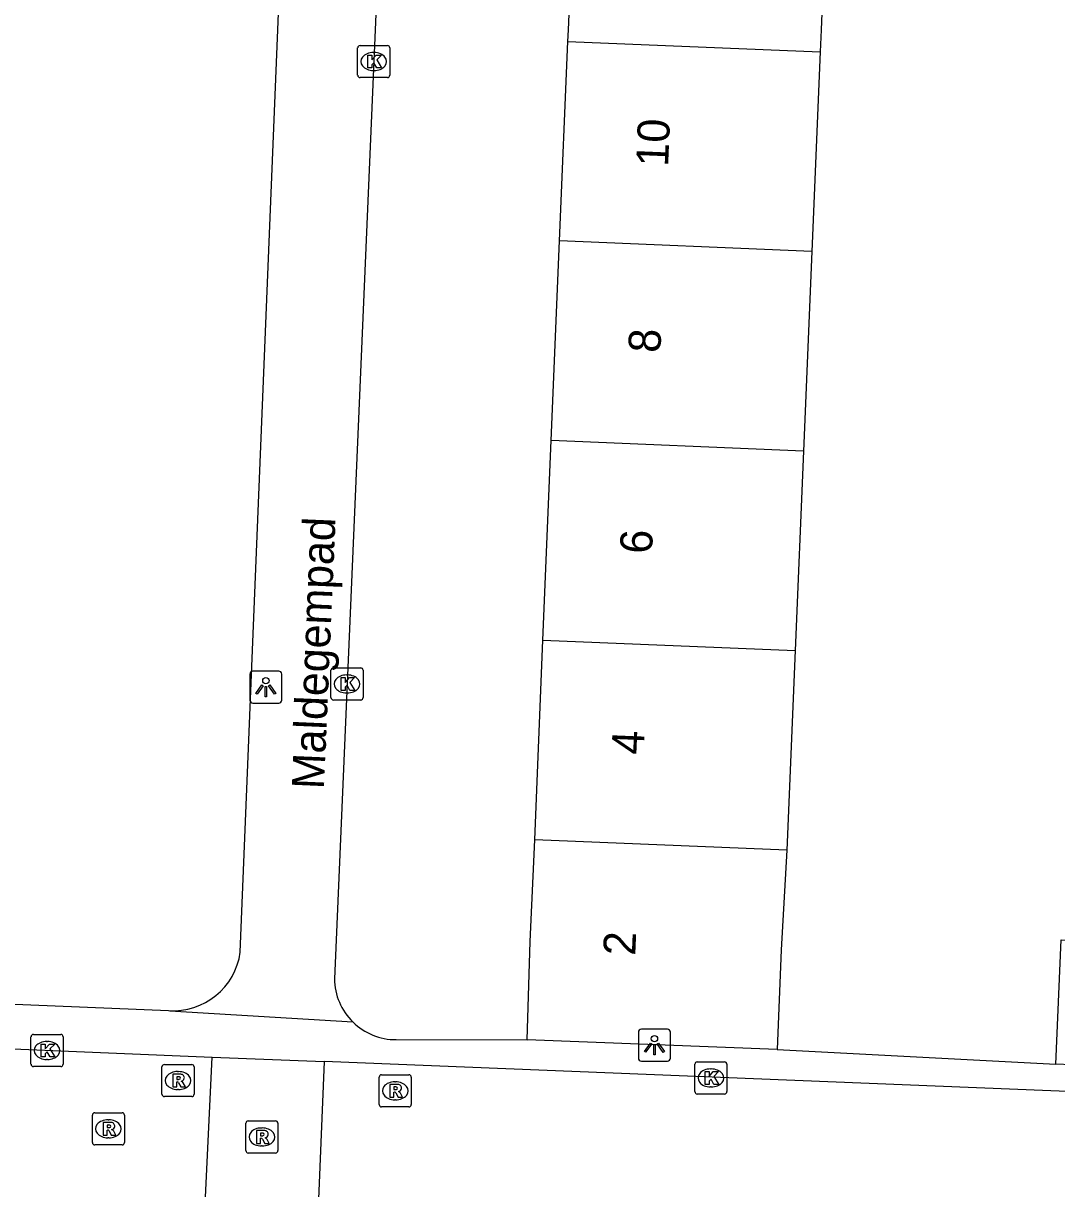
# Model space of a CAD drawing. Extents: x 160732 to 162105, y 387428 to 388479.
# Drawn here: x 161157.41 to 161189.59, y 387713.9 to 387750.2 of the extents above; entities that cross this region are included whole.
import ezdxf

# ---------------------------------------------------------------- set-up
doc = ezdxf.new("R2010")
doc.units = 0
for name, color, linetype in [('IMGEO_Kolk', 7, 'Continuous'), ('IMGEO_Lichtpunt', 7, 'Continuous'), ('IMGEO_Muur', 7, 'Continuous'), ('IMGEO_Openbare_ruimte_label', 7, 'Continuous'), ('IMGEO_Pand', 7, 'Continuous'), ('IMGEO_Pand_nummerreeks', 7, 'Continuous'), ('IMGEO_Rijbaan_lokaal_open', 7, 'Continuous'), ('IMGEO_Rioolput', 7, 'Continuous'), ('IMGEO_Voetpad_open', 7, 'Continuous')]:
    doc.layers.add(name, color=color, linetype=linetype)

msp = doc.modelspace()

# ---------------------------------------------------------------- linework, layer by layer
at = {"layer": 'IMGEO_Kolk'}
for p, q in [((161167.82, 387748.583), (161167.82, 387749.435)), ((161167.895, 387749.509), (161168.747, 387749.509)), ((161168.821, 387749.435), (161168.821, 387748.583)), ((161168.308, 387749.289), (161168.333, 387749.289)), ((161168.331, 387748.729), (161168.306, 387748.729)), ((161168.747, 387748.509), (161167.895, 387748.509)), ((161166.988, 387729.197), (161166.988, 387730.049)), ((161167.063, 387730.123), (161167.915, 387730.123)), ((161167.476, 387729.903), (161167.501, 387729.903)), ((161167.989, 387730.049), (161167.989, 387729.197)), ((161167.915, 387729.123), (161167.063, 387729.123)), ((161167.499, 387729.343), (161167.474, 387729.343)), ((161157.646, 387717.78), (161157.646, 387718.632)), ((161157.721, 387718.706), (161158.573, 387718.706)), ((161158.647, 387718.632), (161158.647, 387717.78)), ((161158.134, 387718.486), (161158.159, 387718.486)), ((161158.157, 387717.926), (161158.132, 387717.926)), ((161178.396, 387717.851), (161179.248, 387717.851)), ((161158.573, 387717.706), (161157.721, 387717.706)), ((161178.321, 387716.925), (161178.321, 387717.777)), ((161178.809, 387717.631), (161178.834, 387717.631)), ((161179.322, 387717.777), (161179.322, 387716.925)), ((161179.248, 387716.851), (161178.396, 387716.851)), ((161178.832, 387717.071), (161178.807, 387717.071))]:
    msp.add_line(p, q, dxfattribs=at)
for points in [[(161167.82, 387748.583), (161167.82, 387749.435)], [(161167.895, 387749.509), (161168.747, 387749.509)], [(161168.821, 387749.435), (161168.821, 387748.583)], [(161168.141, 387749.209), (161168.264, 387749.209), (161168.264, 387749.058), (161168.394, 387749.209), (161168.558, 387749.209), (161168.412, 387749.058), (161168.565, 387748.809), (161168.413, 387748.809), (161168.328, 387748.973), (161168.264, 387748.906), (161168.264, 387748.809), (161168.141, 387748.809), (161168.141, 387749.209)], [(161168.747, 387748.509), (161167.895, 387748.509)], [(161166.988, 387729.197), (161166.988, 387730.049)], [(161167.063, 387730.123), (161167.915, 387730.123)], [(161167.309, 387729.823), (161167.432, 387729.823), (161167.432, 387729.672), (161167.562, 387729.823), (161167.726, 387729.823), (161167.58, 387729.672), (161167.733, 387729.423), (161167.581, 387729.423), (161167.496, 387729.587), (161167.432, 387729.52), (161167.432, 387729.423), (161167.309, 387729.423), (161167.309, 387729.823)], [(161167.989, 387730.049), (161167.989, 387729.197)], [(161167.915, 387729.123), (161167.063, 387729.123)], [(161157.646, 387717.78), (161157.646, 387718.632)], [(161157.721, 387718.706), (161158.573, 387718.706)], [(161158.647, 387718.632), (161158.647, 387717.78)], [(161157.967, 387718.406), (161158.09, 387718.406), (161158.09, 387718.255), (161158.22, 387718.406), (161158.384, 387718.406), (161158.238, 387718.255), (161158.391, 387718.006), (161158.239, 387718.006), (161158.154, 387718.17), (161158.09, 387718.103), (161158.09, 387718.006), (161157.967, 387718.006), (161157.967, 387718.406)], [(161178.396, 387717.851), (161179.248, 387717.851)], [(161158.573, 387717.706), (161157.721, 387717.706)], [(161178.321, 387716.925), (161178.321, 387717.777)], [(161178.642, 387717.551), (161178.765, 387717.551), (161178.765, 387717.4), (161178.895, 387717.551), (161179.059, 387717.551), (161178.913, 387717.4), (161179.066, 387717.151), (161178.914, 387717.151), (161178.829, 387717.315), (161178.765, 387717.248), (161178.765, 387717.151), (161178.642, 387717.151), (161178.642, 387717.551)], [(161179.322, 387717.777), (161179.322, 387716.925)], [(161179.248, 387716.851), (161178.396, 387716.851)]]:
    msp.add_lwpolyline(points, dxfattribs=at)
for centre, start, end in [((161167.897, 387749.433), 91.552, 178.448), ((161167.897, 387749.433), 91.552, 178.448), ((161168.745, 387749.433), 1.552, 88.448), ((161168.745, 387749.433), 1.552, 88.448), ((161167.897, 387748.585), 181.552, 268.448), ((161167.897, 387748.585), 181.552, 268.448), ((161168.745, 387748.585), 271.552, 358.448), ((161168.745, 387748.585), 271.552, 358.448), ((161167.065, 387730.047), 91.552, 178.448), ((161167.065, 387730.047), 91.552, 178.448), ((161167.913, 387730.047), 1.552, 88.448), ((161167.913, 387730.047), 1.552, 88.448), ((161167.065, 387729.199), 181.552, 268.448), ((161167.065, 387729.199), 181.552, 268.448), ((161167.913, 387729.199), 271.552, 358.448), ((161167.913, 387729.199), 271.552, 358.448), ((161157.723, 387718.63), 91.552, 178.448), ((161157.723, 387718.63), 91.552, 178.448), ((161158.571, 387718.63), 1.552, 88.448), ((161158.571, 387718.63), 1.552, 88.448), ((161178.398, 387717.775), 91.552, 178.448), ((161178.398, 387717.775), 91.552, 178.448), ((161179.246, 387717.775), 1.552, 88.448), ((161179.246, 387717.775), 1.552, 88.448), ((161157.723, 387717.782), 181.552, 268.448), ((161157.723, 387717.782), 181.552, 268.448), ((161158.571, 387717.782), 271.552, 358.448), ((161158.571, 387717.782), 271.552, 358.448), ((161178.398, 387716.927), 181.552, 268.448), ((161178.398, 387716.927), 181.552, 268.448), ((161179.246, 387716.927), 271.552, 358.448), ((161179.246, 387716.927), 271.552, 358.448)]:
    msp.add_arc(centre, 0.0765, start, end, dxfattribs=at)
for centre, major_axis, ratio, start_param, end_param in [((161168.307, 387749.009), (-0.387, 0.002), 0.722429, 4.712389, 7.853982), ((161168.332, 387749.009), (-0.39, 0.002), 0.717154, 1.570796, 4.712389), ((161167.475, 387729.623), (-0.387, 0.002), 0.722429, 4.712389, 7.853982), ((161167.5, 387729.623), (-0.39, 0.002), 0.717154, 1.570796, 4.712389), ((161158.133, 387718.206), (-0.387, 0.002), 0.722429, 4.712389, 7.853982), ((161158.158, 387718.206), (-0.39, 0.002), 0.717154, 1.570796, 4.712389), ((161178.808, 387717.351), (-0.387, 0.002), 0.722429, 4.712389, 7.853982), ((161178.833, 387717.351), (-0.39, 0.002), 0.717154, 1.570796, 4.712389)]:
    msp.add_ellipse(centre, major_axis=major_axis, ratio=ratio, start_param=start_param, end_param=end_param, dxfattribs=at)
at = {"layer": 'IMGEO_Lichtpunt'}
for p, q in [((161164.462, 387729.929), (161164.462, 387729.122)), ((161164.462, 387729.929), (161164.462, 387729.122)), ((161165.364, 387730.024), (161164.556, 387730.024)), ((161165.364, 387730.024), (161164.556, 387730.024)), ((161165.458, 387729.122), (161165.458, 387729.929)), ((161165.458, 387729.122), (161165.458, 387729.929)), ((161164.556, 387729.028), (161165.364, 387729.028)), ((161164.556, 387729.028), (161165.364, 387729.028)), ((161176.564, 387718.776), (161176.564, 387717.969)), ((161176.564, 387718.776), (161176.564, 387717.969)), ((161177.466, 387718.871), (161176.658, 387718.871)), ((161177.466, 387718.871), (161176.658, 387718.871)), ((161177.56, 387717.969), (161177.56, 387718.776)), ((161177.56, 387717.969), (161177.56, 387718.776)), ((161176.658, 387717.875), (161177.466, 387717.875)), ((161176.658, 387717.875), (161177.466, 387717.875))]:
    msp.add_line(p, q, dxfattribs=at)
for points in [[(161164.836, 387729.593), (161164.875, 387729.565), (161164.687, 387729.303), (161164.649, 387729.33), (161164.836, 387729.593)], [(161164.938, 387729.545), (161164.985, 387729.545), (161164.985, 387729.223), (161164.938, 387729.223), (161164.938, 387729.545)], [(161165.048, 387729.565), (161165.086, 387729.592), (161165.273, 387729.33), (161165.234, 387729.302), (161165.048, 387729.565)], [(161176.938, 387718.44), (161176.977, 387718.412), (161176.789, 387718.15), (161176.751, 387718.177), (161176.938, 387718.44)], [(161177.04, 387718.392), (161177.087, 387718.392), (161177.087, 387718.07), (161177.04, 387718.07), (161177.04, 387718.392)], [(161177.15, 387718.412), (161177.188, 387718.439), (161177.375, 387718.177), (161177.336, 387718.149), (161177.15, 387718.412)]]:
    msp.add_lwpolyline(points, dxfattribs=at)
for centre in [(161164.961, 387729.727), (161177.063, 387718.574)]:
    msp.add_circle(centre, 0.0994, dxfattribs=at)
for centre, start, end in [((161164.556, 387729.929), 90, 180), ((161164.556, 387729.929), 90, 180), ((161165.364, 387729.929), 0, 90), ((161165.364, 387729.929), 0, 90), ((161164.556, 387729.122), 180, 270), ((161164.556, 387729.122), 180, 270), ((161165.364, 387729.122), 270, 0), ((161165.364, 387729.122), 270, 360), ((161176.658, 387718.776), 90, 180), ((161176.658, 387718.776), 90, 180), ((161177.466, 387718.776), 0, 90), ((161177.466, 387718.776), 0, 90), ((161176.658, 387717.969), 180, 270), ((161176.658, 387717.969), 180, 270), ((161177.466, 387717.969), 270, 0), ((161177.466, 387717.969), 270, 360)]:
    msp.add_arc(centre, 0.0946, start, end, dxfattribs=at)
at = {"layer": 'IMGEO_Muur'}
msp.add_lwpolyline([(161180.883, 387718.24), (161189.568, 387717.777)], dxfattribs=at)
at = {"layer": 'IMGEO_Pand'}
for points in [[(161174.368, 387749.638), (161174.383, 387750), (161174.632, 387755.975), (161182.487, 387755.648), (161182.252, 387750), (161182.223, 387749.312)], [(161174.109, 387743.422), (161174.368, 387749.638)], [(161174.368, 387749.638), (161182.223, 387749.312)], [(161182.223, 387749.312), (161181.964, 387743.095)], [(161173.851, 387737.205), (161174.109, 387743.422)], [(161181.964, 387743.095), (161174.109, 387743.422)], [(161181.964, 387743.095), (161181.706, 387736.878)], [(161173.592, 387730.988), (161173.851, 387737.205)], [(161181.706, 387736.878), (161173.851, 387737.205)], [(161181.706, 387736.878), (161181.447, 387730.661)], [(161173.333, 387724.771), (161173.592, 387730.988)], [(161173.592, 387730.988), (161181.447, 387730.661)], [(161181.447, 387730.661), (161181.188, 387724.444)], [(161173.097, 387718.536), (161173.194, 387721.602), (161173.333, 387724.771)], [(161181.188, 387724.444), (161173.333, 387724.771)], [(161181.188, 387724.444), (161181.005, 387721.343), (161180.883, 387718.24)], [(161189.568, 387717.777), (161189.732, 387721.65), (161192.17, 387721.547)], [(161192.17, 387721.547), (161192.006, 387717.674), (161189.568, 387717.777)], [(161180.883, 387718.24), (161173.097, 387718.536)]]:
    msp.add_lwpolyline(points, dxfattribs=at)
at = {"layer": 'IMGEO_Rijbaan_lokaal_open'}
for points in [[(161123.552, 387719.662), (161163.287, 387717.997)], [(161163.047, 387712.981), (161163.287, 387717.997)], [(161163.287, 387717.997), (161166.782, 387717.863)], [(161166.782, 387717.863), (161166.569, 387712.818)], [(161192.747, 387716.82), (161166.782, 387717.863)]]:
    msp.add_lwpolyline(points, dxfattribs=at)
at = {"layer": 'IMGEO_Rioolput'}
for p, q in [((161161.725, 387716.844), (161161.725, 387717.696)), ((161161.8, 387717.77), (161162.652, 387717.77)), ((161162.213, 387717.55), (161162.238, 387717.55)), ((161162.726, 387717.696), (161162.726, 387716.844)), ((161168.49, 387716.525), (161168.49, 387717.377)), ((161168.565, 387717.451), (161169.417, 387717.451)), ((161168.978, 387717.231), (161169.003, 387717.231)), ((161169.491, 387717.377), (161169.491, 387716.525)), ((161162.652, 387716.77), (161161.8, 387716.77)), ((161162.236, 387716.99), (161162.211, 387716.99)), ((161169.417, 387716.451), (161168.565, 387716.451)), ((161169.001, 387716.671), (161168.976, 387716.671)), ((161159.557, 387715.341), (161159.557, 387716.193)), ((161159.632, 387716.267), (161160.484, 387716.267)), ((161160.045, 387716.047), (161160.07, 387716.047)), ((161160.558, 387716.193), (161160.558, 387715.341)), ((161164.337, 387715.087), (161164.337, 387715.939)), ((161164.412, 387716.013), (161165.264, 387716.013)), ((161164.825, 387715.793), (161164.85, 387715.793)), ((161165.338, 387715.939), (161165.338, 387715.087)), ((161160.068, 387715.487), (161160.043, 387715.487)), ((161160.484, 387715.267), (161159.632, 387715.267)), ((161165.264, 387715.013), (161164.412, 387715.013)), ((161164.848, 387715.233), (161164.823, 387715.233))]:
    msp.add_line(p, q, dxfattribs=at)
for points in [[(161161.725, 387716.844), (161161.725, 387717.696)], [(161161.8, 387717.77), (161162.652, 387717.77)], [(161162.726, 387717.696), (161162.726, 387716.844)], [(161162.314, 387717.468), (161162.062, 387717.47), (161162.062, 387717.07)], [(161162.062, 387717.07), (161162.186, 387717.07), (161162.186, 387717.232), (161162.197, 387717.232)], [(161162.24, 387717.389), (161162.186, 387717.389), (161162.186, 387717.308)], [(161162.186, 387717.308), (161162.238, 387717.308)], [(161162.244, 387717.203), (161162.315, 387717.07), (161162.455, 387717.07), (161162.39, 387717.196)], [(161168.49, 387716.525), (161168.49, 387717.377)], [(161168.565, 387717.451), (161169.417, 387717.451)], [(161169.079, 387717.149), (161168.827, 387717.151), (161168.827, 387716.751)], [(161169.491, 387717.377), (161169.491, 387716.525)], [(161162.652, 387716.77), (161161.8, 387716.77)], [(161168.827, 387716.751), (161168.951, 387716.751), (161168.951, 387716.913), (161168.962, 387716.913)], [(161169.005, 387717.07), (161168.951, 387717.07), (161168.951, 387716.989)], [(161168.951, 387716.989), (161169.003, 387716.989)], [(161169.009, 387716.884), (161169.08, 387716.751), (161169.22, 387716.751), (161169.155, 387716.877)], [(161169.417, 387716.451), (161168.565, 387716.451)], [(161159.557, 387715.341), (161159.557, 387716.193)], [(161159.632, 387716.267), (161160.484, 387716.267)], [(161160.558, 387716.193), (161160.558, 387715.341)], [(161160.146, 387715.965), (161159.894, 387715.967), (161159.894, 387715.567)], [(161159.894, 387715.567), (161160.018, 387715.567), (161160.018, 387715.729), (161160.029, 387715.729)], [(161160.072, 387715.886), (161160.018, 387715.886), (161160.018, 387715.805)], [(161160.018, 387715.805), (161160.07, 387715.805)], [(161160.076, 387715.7), (161160.147, 387715.567), (161160.287, 387715.567), (161160.222, 387715.693)], [(161164.337, 387715.087), (161164.337, 387715.939)], [(161164.412, 387716.013), (161165.264, 387716.013)], [(161164.926, 387715.711), (161164.674, 387715.713), (161164.674, 387715.313)], [(161165.338, 387715.939), (161165.338, 387715.087)], [(161164.674, 387715.313), (161164.798, 387715.313), (161164.798, 387715.475), (161164.809, 387715.475)], [(161164.852, 387715.632), (161164.798, 387715.632), (161164.798, 387715.551)], [(161164.798, 387715.551), (161164.85, 387715.551)], [(161164.856, 387715.446), (161164.927, 387715.313), (161165.067, 387715.313), (161165.002, 387715.439)], [(161160.484, 387715.267), (161159.632, 387715.267)], [(161165.264, 387715.013), (161164.412, 387715.013)]]:
    msp.add_lwpolyline(points, dxfattribs=at)
for centre, radius, start, end in [((161161.802, 387717.694), 0.0765, 91.552, 178.448), ((161161.802, 387717.694), 0.0765, 91.552, 178.448), ((161162.65, 387717.694), 0.0765, 1.552, 88.448), ((161162.65, 387717.694), 0.0765, 1.552, 88.448), ((161162.196, 387717.179), 0.0533, 26.0293, 88.6989), ((161162.222, 387717.497), 0.19, 274.7715, 282.9687), ((161162.246, 387717.293), 0.0964, 77.0061, 93.1865), ((161162.26, 387717.35), 0.0378, 276.6634, 79.6772), ((161162.313, 387717.358), 0.109, 350.3612, 89.416), ((161162.311, 387717.358), 0.112, 277.5842, 350.9817), ((161162.295, 387717.143), 0.108, 29.5134, 73.7905), ((161168.567, 387717.375), 0.0765, 91.552, 178.448), ((161168.567, 387717.375), 0.0765, 91.552, 178.448), ((161169.078, 387717.039), 0.109, 350.3612, 89.416), ((161169.415, 387717.375), 0.0765, 1.552, 88.448), ((161169.415, 387717.375), 0.0765, 1.552, 88.448), ((161161.802, 387716.846), 0.0765, 181.552, 268.448), ((161161.802, 387716.846), 0.0765, 181.552, 268.448), ((161162.65, 387716.846), 0.0765, 271.552, 358.448), ((161162.65, 387716.846), 0.0765, 271.552, 358.448), ((161168.961, 387716.86), 0.0533, 26.0293, 88.6989), ((161168.987, 387717.178), 0.19, 274.7715, 282.9687), ((161169.011, 387716.974), 0.0964, 77.0061, 93.1865), ((161169.025, 387717.031), 0.0378, 276.6634, 79.6772), ((161169.076, 387717.039), 0.112, 277.5842, 350.9817), ((161169.06, 387716.824), 0.108, 29.5134, 73.7905), ((161168.567, 387716.527), 0.0765, 181.552, 268.448), ((161168.567, 387716.527), 0.0765, 181.552, 268.448), ((161169.415, 387716.527), 0.0765, 271.552, 358.448), ((161169.415, 387716.527), 0.0765, 271.552, 358.448), ((161159.634, 387716.191), 0.0765, 91.552, 178.448), ((161159.634, 387716.191), 0.0765, 91.552, 178.448), ((161160.482, 387716.191), 0.0765, 1.552, 88.448), ((161160.482, 387716.191), 0.0765, 1.552, 88.448), ((161160.028, 387715.676), 0.0533, 26.0293, 88.6989), ((161160.054, 387715.994), 0.19, 274.7715, 282.9687), ((161160.078, 387715.79), 0.0964, 77.0061, 93.1865), ((161160.092, 387715.847), 0.0378, 276.6634, 79.6772), ((161160.145, 387715.855), 0.109, 350.3612, 89.416), ((161160.143, 387715.855), 0.112, 277.5842, 350.9817), ((161160.127, 387715.64), 0.108, 29.5134, 73.7905), ((161164.414, 387715.937), 0.0765, 91.552, 178.448), ((161164.414, 387715.937), 0.0765, 91.552, 178.448), ((161164.925, 387715.601), 0.109, 350.3612, 89.416), ((161165.262, 387715.937), 0.0765, 1.552, 88.448), ((161165.262, 387715.937), 0.0765, 1.552, 88.448), ((161159.634, 387715.343), 0.0765, 181.552, 268.448), ((161159.634, 387715.343), 0.0765, 181.552, 268.448), ((161160.482, 387715.343), 0.0765, 271.552, 358.448), ((161160.482, 387715.343), 0.0765, 271.552, 358.448), ((161164.808, 387715.422), 0.0533, 26.0293, 88.6989), ((161164.834, 387715.74), 0.19, 274.7715, 282.9687), ((161164.858, 387715.536), 0.0964, 77.0061, 93.1865), ((161164.872, 387715.593), 0.0378, 276.6634, 79.6772), ((161164.923, 387715.601), 0.112, 277.5842, 350.9817), ((161164.907, 387715.386), 0.108, 29.5134, 73.7905), ((161164.414, 387715.089), 0.0765, 181.552, 268.448), ((161164.414, 387715.089), 0.0765, 181.552, 268.448), ((161165.262, 387715.089), 0.0765, 271.552, 358.448), ((161165.262, 387715.089), 0.0765, 271.552, 358.448)]:
    msp.add_arc(centre, radius, start, end, dxfattribs=at)
for centre, major_axis, ratio, start_param, end_param in [((161162.212, 387717.27), (-0.387, 0.002), 0.722429, 4.712389, 7.853982), ((161162.237, 387717.27), (-0.39, 0.002), 0.717154, 1.570796, 4.712389), ((161168.977, 387716.951), (-0.387, 0.002), 0.722429, 4.712389, 7.853982), ((161169.002, 387716.951), (-0.39, 0.002), 0.717154, 1.570796, 4.712389), ((161160.044, 387715.767), (-0.387, 0.002), 0.722429, 4.712389, 7.853982), ((161160.069, 387715.767), (-0.39, 0.002), 0.717154, 1.570796, 4.712389), ((161164.824, 387715.513), (-0.387, 0.002), 0.722429, 4.712389, 7.853982), ((161164.849, 387715.513), (-0.39, 0.002), 0.717154, 1.570796, 4.712389)]:
    msp.add_ellipse(centre, major_axis=major_axis, ratio=ratio, start_param=start_param, end_param=end_param, dxfattribs=at)
at = {"layer": 'IMGEO_Voetpad_open'}
for points in [[(161164.165, 387721.269), (161165.331, 387750), (161165.998, 387766.435)], [(161168.72, 387758.32), (161168.363, 387750), (161167.094, 387720.436)], [(161153.099, 387719.815), (161161.926, 387719.452)], [(161161.926, 387719.452), (161161.967, 387719.446), (161167.669, 387719.095)], [(161169.021, 387718.544), (161173.097, 387718.536)], [(161180.883, 387718.24), (161189.568, 387717.777)]]:
    msp.add_lwpolyline(points, dxfattribs=at)
for centre, radius, start, end in [((161162.081, 387721.548), 2.102, 265.7584, 352.3618), ((161169.013, 387720.465), 1.919, 180.8708, 225.547), ((161169.016, 387720.466), 1.922, 225.5075, 270.1464)]:
    msp.add_arc(centre, radius, start, end, dxfattribs=at)

# ---------------------------------------------------------------- texts
at = {"layer": 'IMGEO_Openbare_ruimte_label'}
msp.add_text('Maldegempad', height=1, rotation=87.5353, dxfattribs=at).set_placement((161166.768, 387726.332))
at = {"layer": 'IMGEO_Pand_nummerreeks'}
for s, p in [('10', (161177.488, 387745.722)), ('8', (161177.246, 387739.926)), ('6', (161176.986, 387733.665)), ('4', (161176.725, 387727.408)), ('2', (161176.465, 387721.149))]:
    msp.add_text(s, height=1, rotation=87.616, dxfattribs=at).set_placement(p)

doc.saveas('drawing.dxf')
